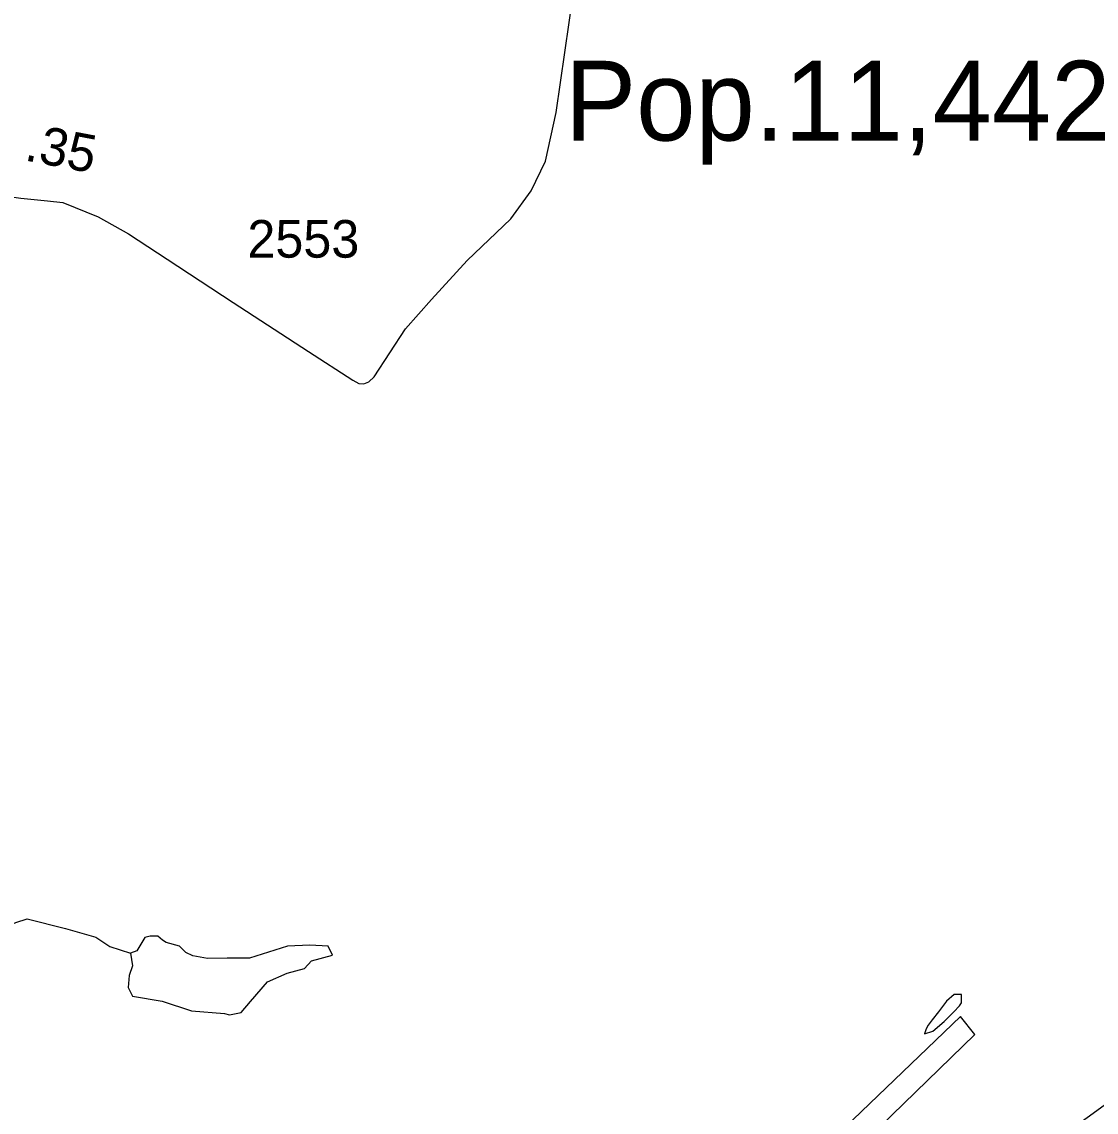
# Model space of a CAD drawing. Extents: x 2082433 to 2279600, y 546599 to 755198.
# Drawn here: x 2196692 to 2200262, y 631734 to 635357 of the extents above; entities that cross this region are included whole.
import ezdxf

# ---------------------------------------------------------------- set-up
doc = ezdxf.new("R2010")
doc.units = 0
for name, color, linetype in [('Exist Civil Demographics City Label', 7, 'Continuous'), ('Exist Hydrographic Creek Single Shore', 7, 'Continuous'), ('Exist Hydrographic Misc Water Feature', 7, 'Continuous'), ('Exist Hydrographic Pond Over 1500 Sq Ft', 7, 'Continuous'), ('Exist Road Non-System Type 51', 7, 'Continuous'), ('Exist Road Secondary Mileage Hundredths English Label', 7, 'Continuous'), ('Exist Road Secondary Type 41 Attributed', 7, 'Continuous'), ('Exist Road Secondary Type 51 Number Label', 7, 'Continuous'), ('Exist Utilities Electrical Transmission Line', 7, 'Continuous')]:
    doc.layers.add(name, color=color, linetype=linetype)

msp = doc.modelspace()

# ---------------------------------------------------------------- linework, layer by layer
at = {"layer": 'Exist Hydrographic Creek Single Shore'}
msp.add_lwpolyline([(2195634.6, 631697), (2195673.1, 631778.6), (2195982.4, 632075.3), (2196179.7, 632164.3), (2196399.3, 632247.3), (2196451.2, 632238.4), (2196500.1, 632242.9), (2196541.7, 632250.3), (2196529.8, 632287.4), (2196517.9, 632315.6), (2196529.8, 632343.8), (2196538.7, 632371.9), (2196581.7, 632366), (2196614.4, 632340.8), (2196672.2, 632364.5), (2196709.3, 632376.4), (2196836.9, 632343.8), (2196937.7, 632315.6), (2196983.7, 632284.4), (2197052.7, 632262.2)], dxfattribs=at)
at = {"layer": 'Exist Hydrographic Misc Water Feature'}
msp.add_lwpolyline([(2199691.5, 631994.8), (2199719.6, 632003.1), (2199757.3, 632035.2), (2199788.9, 632067.3), (2199808.4, 632087.5), (2199814.3, 632097.5), (2199814.5, 632111.7), (2199814.3, 632125.5), (2199790.5, 632125.4), (2199764.7, 632103.4), (2199738.7, 632067.2), (2199716.9, 632040.9), (2199703.4, 632023), (2199697.5, 632010.9), (2199691.5, 631994.8)], dxfattribs=at)
at = {"layer": 'Exist Hydrographic Pond Over 1500 Sq Ft'}
msp.add_lwpolyline([(2197100.2, 632314.1), (2197073.5, 632269.6), (2197052.7, 632262.2), (2197060.1, 632220.6), (2197048.2, 632188), (2197045.3, 632147.9), (2197060.1, 632119.8), (2197158, 632103.4), (2197255.9, 632070.8), (2197365.7, 632061.9), (2197382, 632057.5), (2197420.6, 632064.9), (2197451.7, 632102), (2197508.1, 632167.2), (2197573.4, 632195.4), (2197631.2, 632211.7), (2197655, 632237), (2197724.7, 632256.2), (2197709.8, 632285.9), (2197649, 632288.9), (2197574.8, 632285.9), (2197448.8, 632245.9), (2197374.6, 632245.9), (2197309.3, 632244.4), (2197260.4, 632253.3), (2197236.6, 632265.1), (2197215.9, 632285.9), (2197171.4, 632297.8), (2197159.5, 632305.2), (2197143.2, 632318.5), (2197118, 632318.5)], close=True, dxfattribs=at)
at = {"layer": 'Exist Road Non-System Type 51'}
msp.add_lwpolyline([(2197644.4, 634261.7), (2197791.9, 634166), (2197811.5, 634154.8), (2197828.3, 634153.4), (2197845.1, 634160.4), (2197863.2, 634177.1), (2197966.7, 634336.5), (2198053.4, 634434.4), (2198171.5, 634563.7), (2198317.2, 634701.6), (2198384.8, 634795.2), (2198431.6, 634894), (2198468, 635055.2), (2198525.2, 635455.6), (2198556.4, 635694.9)], dxfattribs=at)
at = {"layer": 'Exist Road Secondary Type 41 Attributed'}
msp.add_lwpolyline([(2196003.6, 635003.5), (2196024.3, 635004.5), (2196037.2, 635000.7), (2196116.9, 634968.5), (2196248.3, 634900), (2196350.4, 634849.7), (2196455.9, 634809.8), (2196584.6, 634784.7), (2196688, 634770.7), (2196777.5, 634762.3), (2196827.9, 634756.7), (2196945.3, 634709.2), (2197045.8, 634651.7), (2197174.4, 634568.4), (2197393.9, 634424.5), (2197644.4, 634261.7)], dxfattribs=at)
at = {"layer": 'Exist Utilities Electrical Transmission Line'}
for points in [[(2205939.5, 637679.5), (2205814.9, 637498.8), (2205352.3, 636743.8), (2203885.3, 634372.7), (2203865.4, 634340.7), (2203849.6, 634326.5), (2202341.6, 633244.5), (2200131.5, 631642.1), (2198802.9, 630659.3), (2196209, 628764.2), (2194963.8, 627840.1), (2194349.2, 627390), (2192966.8, 626370.9), (2191379.5, 625202.4), (2189939.5, 624140.9), (2188179.1, 622841.3), (2186203.8, 621394.3)], [(2198359.9, 630536.3), (2199859.3, 631992), (2199810.9, 632051.7), (2198382.9, 630682.4), (2198321.7, 630556.1), (2198359.9, 630536.3)]]:
    msp.add_lwpolyline(points, dxfattribs=at)

# ---------------------------------------------------------------- texts
at = {"layer": 'Exist Civil Demographics City Label'}
msp.add_text('Pop.11,442', height=265, dxfattribs=at).set_placement((2198497.1, 634962.1))
at = {"layer": 'Exist Road Secondary Mileage Hundredths English Label'}
msp.add_text('.35', height=125, rotation=349.2037, dxfattribs=at).set_placement((2196697.4, 634896.9))
at = {"layer": 'Exist Road Secondary Type 51 Number Label'}
msp.add_text('2553', height=125, dxfattribs=at).set_placement((2197441.4, 634573))

doc.saveas('drawing.dxf')
